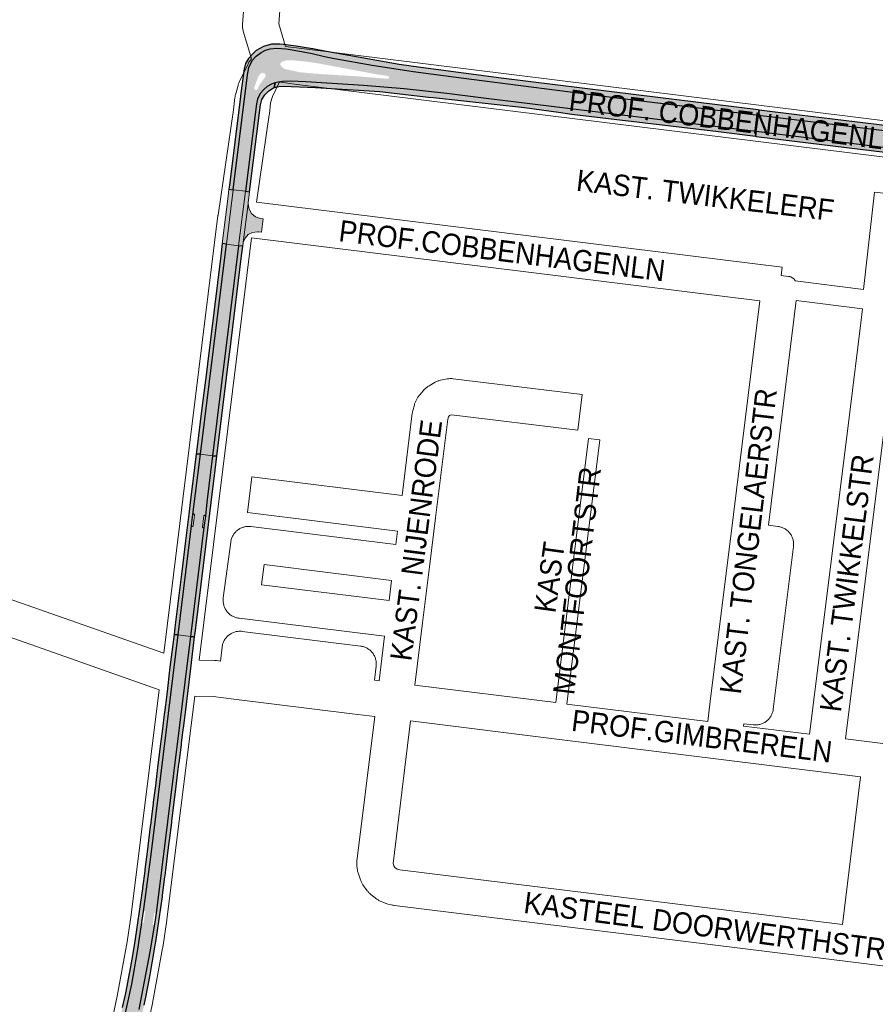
# Paper-space layout 'Layout1' of a CAD drawing. Header units: metres. Extents: x 123097 to 144122, y 392739 to 407589.
# Tile 229 of 510: x 131224 to 131532, y 396717 to 397072. Entities that reach past the tile are written whole.
import ezdxf
from ezdxf.enums import TextEntityAlignment as Align

# ---------------------------------------------------------------- set-up
doc = ezdxf.new("R2010")
doc.units = ezdxf.units.M
doc.header["$MEASUREMENT"] = 0
for name, color, linetype, lineweight in [('gs-anno-wegen algemeen tekst', 7, 'Continuous', 0), ('gs-knt-paden', 7, 'Continuous', 0), ('gs-knt-wegen algemeen', 7, 'Continuous', 0), ('gs-vlk-plantopografie wegen algemeen', 7, 'Continuous', 0), ('ir-ARC-asfalt-hoofdwegen-te inspecteren', 5, 'Continuous', 0), ('ir-ARC-fietspaden naastliggend- te inspecteren', 1, 'Continuous', 0)]:
    doc.layers.add(name, color=color, linetype=linetype, lineweight=lineweight)
doc.styles.add('Style-Arial', font='arial.ttf')

psp = doc.layouts.get("Layout1")

# ---------------------------------------------------------------- hatches: boundary and pattern name
at = {"layer": 'ir-ARC-asfalt-hoofdwegen-te inspecteren', "linetype": 'Continuous', "lineweight": 13}
h = psp.add_hatch(color=5, dxfattribs=at)
h.paths.add_polyline_path([(131305.121, 397010.016), (131300.68, 397010.579), (131305.855, 397051.988), (131306.314, 397054.667), (131307.563, 397057.167), (131308.965, 397058.721), (131310.82, 397060.123), (131312.41, 397060.918), (131314.001, 397061.411), (131316.282, 397061.619), (131319.823, 397061.392), (131322.739, 397060.994), (131329.134, 397059.693), (131333.661, 397058.703), (131337.213, 397057.974), (131350.864, 397055.555), (131365.648, 397053.188), (131382.95, 397050.935), (131439.134, 397043.777), (131490.265, 397037.49), (131489.416, 397031.593), (131481.396, 397032.53), (131391.078, 397043.677), (131377.82, 397045.276), (131362.394, 397046.93), (131347.747, 397048.224), (131326.856, 397049.568), (131321.472, 397049.78), (131318.51, 397049.675), (131316.918, 397049.427), (131315.729, 397049.129), (131314.458, 397048.697), (131312.985, 397047.842), (131311.719, 397046.782), (131310.57, 397045.456), (131309.923, 397044.337), (131309.481, 397043.306), (131309.065, 397041.531)])
h.paths.add_polyline_path([(131356.522, 397050.598), (131344.677, 397051.556), (131332.816, 397052.289), (131327.969, 397052.64), (131325.617, 397052.896), (131324.554, 397052.993), (131319.641, 397054.077), (131319.14, 397054.262), (131317.889, 397055.249), (131317.671, 397055.996), (131318.072, 397056.663), (131319.927, 397057.319), (131321.895, 397057.332), (131323.269, 397057.179), (131326.266, 397056.885), (131328.667, 397056.614), (131332.476, 397055.963), (131352.177, 397052.281), (131356.707, 397051.593), (131357.006, 397051.253), (131356.924, 397050.808)], flags=16)
h.paths.add_polyline_path([(131309.049, 397046.542), (131308.417, 397046.687), (131308.226, 397047.307), (131309.743, 397051.339), (131310.385, 397052.34), (131311.233, 397052.795), (131312.148, 397052.499), (131312.472, 397051.959), (131312.333, 397051.345), (131310.976, 397049.562), (131310.136, 397048.347), (131309.491, 397047.017)], flags=16)
for points in [[(131490.265, 397037.49), (131489.416, 397031.593), (131571.435, 397021.213), (131579.311, 397019.142), (131583.199, 397017.669), (131587.053, 397015.65), (131591.405, 397015.093), (131596.37, 397014.39), (131634.41, 397007.531), (131636.747, 397006.952), (131637.036, 397006.82), (131637.895, 397013.902), (131636.08, 397014.24), (131604.5, 397019.87), (131604.172, 397020.085), (131604.07, 397020.464), (131604.246, 397020.815), (131604.61, 397020.96), (131636.617, 397018.72), (131638.464, 397018.598), (131638.992, 397023.745), (131637.785, 397023.612), (131636.974, 397023.621), (131636.67, 397023.59), (131635.67, 397023.7), (131635.334, 397023.894), (131635.24, 397024.27), (131635.34, 397025.14), (131635.231, 397025.519), (131634.88, 397025.7), (131612.633, 397027.306), (131608.626, 397027.558), (131604.803, 397025.981), (131601.579, 397025.347), (131597.116, 397025.203), (131586.896, 397025.808), (131572.347, 397027.447), (131541.57, 397031.181)], [(131300.68, 397010.579), (131299.173, 397010.77), (131298.859, 397008.303), (131297.903, 397000.633), (131296.735, 396991.154), (131298.227, 396990.956)], [(131306.616, 397009.827), (131305.121, 397010.016), (131302.662, 396990.368), (131304.181, 396990.167), (131304.349, 396991.496), (131306.076, 397005.446), (131306.116, 397006.05), (131306.225, 397006.646)], [(131306.076, 397005.446), (131304.349, 396991.496), (131304.981, 396993.115), (131306.147, 396994.405), (131307.693, 396995.199), (131309.421, 396995.392), (131309.805, 396995.332), (131310.953, 396995.258), (131311.461, 397000.073), (131310.579, 397000.228), (131308.802, 397000.815), (131307.346, 397001.99), (131306.397, 397003.603)], [(131293.26, 396914.575), (131288.85, 396915.092), (131286.161, 396893.332), (131286.489, 396893.594), (131286.77, 396893.282), (131286.27, 396889.27), (131285.949, 396889.012), (131285.687, 396889.33), (131280.846, 396849.921), (131285.326, 396849.362), (131290.155, 396888.746), (131289.818, 396888.518), (131289.584, 396888.85), (131290.064, 396892.876), (131290.394, 396893.09), (131290.644, 396892.786), (131291.182, 396897.823)]]:
    psp.add_hatch(color=5, dxfattribs=at).paths.add_polyline_path(points, flags=0)
h = psp.add_hatch(color=5, dxfattribs=at)
h.paths.add_polyline_path([(131242.152, 396591.125), (131237.904, 396592.805), (131229.923, 396596.241), (131227.873, 396597.442), (131230.79, 396598.914), (131232.491, 396601.761), (131234.365, 396605.163), (131236.134, 396608.946), (131238.737, 396616.236), (131241.236, 396624.325), (131244.576, 396638.565), (131258.69, 396699.352), (131264.135, 396723.896), (131266.114, 396735.648), (131267.783, 396746.146), (131268.021, 396745.828), (131268.361, 396746.033), (131268.964, 396750.014), (131268.705, 396750.366), (131268.348, 396750.114), (131271.072, 396770.641), (131280.775, 396849.93), (131280.846, 396849.921), (131285.326, 396849.362), (131272.845, 396749.538), (131272.571, 396749.834), (131272.233, 396749.615), (131271.641, 396745.599), (131271.91, 396745.28), (131272.245, 396745.53), (131270.667, 396735.612), (131266.669, 396714.753), (131252.779, 396653.8), (131248.953, 396637.554), (131248.718, 396637.88), (131248.371, 396637.678), (131247.436, 396633.716), (131247.661, 396633.384), (131248.031, 396633.538), (131244.575, 396618.148), (131242.414, 396608.833), (131241.829, 396605.514), (131241.144, 396599.56), (131241.412, 396594.427)])
h.paths.add_polyline_path([(131236.24, 396596.056), (131235.381, 396596.664), (131235.136, 396597.689), (131235.654, 396599.778), (131236.073, 396601.569), (131236.412, 396602.44), (131237.198, 396602.946), (131238.131, 396602.894), (131238.855, 396602.302), (131239.093, 396601.398), (131238.953, 396600.829), (131238.526, 396599.03), (131238.003, 396596.939), (131237.288, 396596.165)], flags=16)
h.paths.add_polyline_path([(131243.909, 396634.26), (131243.683, 396634.622), (131244.576, 396638.565), (131244.963, 396638.763), (131245.208, 396638.404), (131244.274, 396634.48)], flags=16)
at = {"layer": 'ir-ARC-fietspaden naastliggend- te inspecteren', "linetype": 'Continuous', "lineweight": 30}
for points in [[(131490.265, 397037.49), (131490.467, 397039.333), (131490.098, 397039.378), (131446.071, 397044.786), (131397.376, 397050.795), (131368.42, 397054.628), (131360.553, 397055.714), (131334.312, 397060.507), (131329.411, 397061.368), (131326.969, 397061.798), (131323.461, 397062.375), (131321.461, 397062.647), (131319.026, 397062.93), (131317.512, 397063.063), (131314.516, 397063.058), (131311.624, 397062.275), (131309.035, 397060.768), (131308.251, 397060.121), (131307.516, 397059.427), (131306.179, 397057.885), (131305.193, 397056.098), (131304.599, 397054.146), (131303.492, 397045.466), (131303.248, 397043.219), (131299.377, 397012.24), (131299.173, 397010.77), (131300.68, 397010.579), (131305.855, 397051.988), (131306.314, 397054.667), (131307.563, 397057.167), (131308.965, 397058.721), (131310.82, 397060.123), (131312.41, 397060.918), (131314.001, 397061.411), (131316.282, 397061.619), (131319.823, 397061.392), (131322.739, 397060.994), (131329.134, 397059.693), (131333.661, 397058.703), (131337.213, 397057.974), (131350.864, 397055.555), (131365.648, 397053.188), (131382.95, 397050.935), (131439.134, 397043.777)], [(131315.582, 397047.437), (131315.729, 397049.129), (131314.458, 397048.697), (131312.985, 397047.842), (131311.719, 397046.782), (131310.57, 397045.456), (131309.923, 397044.337), (131309.481, 397043.306), (131309.065, 397041.531), (131305.121, 397010.016), (131306.616, 397009.827), (131310.515, 397041.16), (131311.077, 397043.088), (131312.095, 397044.82), (131313.507, 397046.249), (131315.226, 397047.288)], [(131490.265, 397037.49), (131541.57, 397031.181), (131572.347, 397027.447), (131586.896, 397025.808), (131597.116, 397025.203), (131601.579, 397025.347), (131604.803, 397025.981), (131608.626, 397027.558), (131604.316, 397027.828), (131600.385, 397027.163), (131588.04, 397027.402), (131566.563, 397029.84), (131532.856, 397034.168), (131505.057, 397037.526), (131490.467, 397039.333)], [(131489.198, 397029.848), (131489.402, 397029.82), (131540.789, 397023.472), (131544.697, 397022.97), (131564.281, 397020.527), (131570.604, 397019.668), (131571.415, 397019.527), (131572.771, 397019.222), (131575.89, 397018.239), (131579.006, 397017.095), (131579.952, 397016.559), (131587.053, 397015.65), (131583.199, 397017.669), (131579.311, 397019.142), (131571.435, 397021.213), (131489.416, 397031.593)], [(131288.85, 396915.092), (131298.227, 396990.956), (131296.735, 396991.154), (131296.214, 396986.752), (131291.412, 396947.706), (131290.905, 396943.708), (131289.526, 396932.691), (131287.471, 396915.97), (131287.373, 396915.265)], [(131293.26, 396914.575), (131294.791, 396914.395), (131296.994, 396932.022), (131298.289, 396942.726), (131298.77, 396946.685), (131299.442, 396952.024), (131303.611, 396985.787), (131304.181, 396990.167), (131302.662, 396990.368)], [(131286.161, 396893.332), (131288.85, 396915.092), (131287.373, 396915.265), (131286.761, 396910.309), (131285.337, 396898.703), (131284.679, 396893.52), (131283.489, 396883.841), (131282.107, 396872.802), (131279.632, 396852.569), (131279.344, 396850.108), (131280.775, 396849.93), (131280.846, 396849.921), (131285.687, 396889.33)], [(131293.26, 396914.575), (131291.182, 396897.823), (131290.644, 396892.786), (131290.661, 396892.782), (131290.155, 396888.746), (131285.326, 396849.362), (131286.772, 396849.181), (131287.04, 396851.487), (131290.895, 396882.809), (131292.727, 396897.697), (131294.172, 396909.426), (131294.791, 396914.395)], [(131229.014, 396599.877), (131230.79, 396598.914), (131232.491, 396601.761), (131234.365, 396605.163), (131236.134, 396608.946), (131238.737, 396616.236), (131241.236, 396624.325), (131244.576, 396638.565), (131258.69, 396699.352), (131264.135, 396723.896), (131266.114, 396735.648), (131267.783, 396746.146), (131268.348, 396750.114), (131271.072, 396770.641), (131280.775, 396849.93), (131279.344, 396850.108), (131277.873, 396838.263), (131276.69, 396828.471), (131275.878, 396821.888), (131275.805, 396821.335), (131275.142, 396816), (131274.266, 396808.85), (131273.296, 396800.982), (131273.157, 396800.038), (131272.597, 396795.423), (131271.87, 396789.591), (131271.801, 396789.05), (131270.997, 396782.515), (131270.919, 396781.935), (131270.77, 396780.827), (131269.645, 396771.673), (131268.829, 396765.23), (131268.749, 396764.672), (131268.013, 396758.64), (131267.962, 396758.114), (131267.893, 396757.551), (131265.076, 396738.626), (131264.107, 396732.889), (131263.257, 396728.232), (131263.155, 396727.712), (131261.906, 396721.205), (131261.806, 396720.696), (131260.68, 396715.415), (131259.209, 396708.573), (131257.654, 396701.637), (131256.041, 396694.714), (131249.802, 396667.718), (131249.678, 396667.192), (131248.179, 396660.712), (131248.051, 396660.159), (131246, 396651.27), (131244.62, 396645.317), (131241.202, 396630.56), (131238.959, 396621.814), (131236.101, 396613.249), (131234.676, 396609.727), (131234.405, 396609.065), (131232.257, 396604.673), (131230.53, 396601.755), (131229.855, 396600.749)], [(131242.152, 396591.125), (131246.718, 396589.783), (131245.229, 396590.513), (131244.027, 396591.656), (131243.225, 396593.108), (131243.058, 396593.649), (131242.788, 396595.524), (131242.72, 396597.418), (131242.827, 396600.94), (131243.17, 396604.447), (131243.49, 396606.204), (131244.541, 396611.477), (131245.185, 396614.558), (131245.276, 396615.089), (131248.123, 396627.346), (131248.261, 396627.881), (131249.068, 396631.437), (131251.728, 396642.855), (131252.871, 396647.931), (131253.418, 396650.275), (131253.541, 396650.803), (131255.05, 396657.284), (131255.17, 396657.798), (131257.955, 396669.803), (131259.232, 396675.378), (131261.556, 396685.491), (131261.685, 396686.007), (131263.01, 396691.802), (131263.178, 396692.466), (131263.302, 396693.015), (131263.625, 396694.385), (131264.729, 396699.062), (131266.918, 396708.743), (131267.046, 396709.273), (131268.417, 396715.763), (131268.541, 396716.308), (131269.126, 396719.184), (131270.695, 396727.302), (131271.492, 396731.631), (131271.573, 396732.155), (131272.68, 396738.656), (131272.776, 396739.197), (131275.147, 396755.501), (131275.218, 396756.011), (131276.031, 396762.586), (131276.117, 396763.127), (131276.348, 396765.008), (131277.01, 396770.234), (131277.62, 396775.154), (131277.697, 396775.696), (131278.497, 396782.269), (131278.582, 396782.806), (131279.86, 396793.278), (131280.631, 396799.375), (131281.127, 396803.244), (131281.181, 396803.776), (131282.001, 396810.305), (131282.064, 396810.848), (131282.674, 396815.776), (131282.74, 396816.25), (131283.1, 396819.057), (131283.544, 396822.875), (131285.271, 396836.815), (131286.772, 396849.181), (131285.326, 396849.362), (131272.845, 396749.538), (131272.245, 396745.53), (131270.667, 396735.612), (131266.669, 396714.753), (131252.779, 396653.8), (131248.953, 396637.554), (131248.031, 396633.538), (131244.575, 396618.148), (131242.414, 396608.833), (131241.829, 396605.514), (131241.144, 396599.56), (131241.412, 396594.427)]]:
    psp.add_hatch(color=1, dxfattribs=at).paths.add_polyline_path(points, flags=0)
at = {"layer": 'ir-ARC-fietspaden naastliggend- te inspecteren', "linetype": 'Continuous', "lineweight": 30, "extrusion": (0, 0, -1)}
psp.add_hatch(color=1, dxfattribs=at).paths.add_polyline_path([(-131318.738, 397047.991), (-131330.429, 397047.524), (-131353.662, 397046.003), (-131371.13, 397044.035), (-131373.027, 397043.852), (-131405.771, 397040.234), (-131418.034, 397038.6), (-131422.915, 397037.883), (-131475.838, 397031.621), (-131489.198, 397029.848), (-131489.416, 397031.593), (-131481.396, 397032.53), (-131391.078, 397043.677), (-131377.82, 397045.276), (-131362.394, 397046.93), (-131347.747, 397048.224), (-131326.856, 397049.568), (-131321.472, 397049.78), (-131318.51, 397049.675), (-131316.918, 397049.427), (-131315.729, 397049.129), (-131315.582, 397047.437), (-131317.132, 397047.871)], flags=0)

# ---------------------------------------------------------------- linework, layer by layer
at = {"layer": 'gs-knt-paden', "color": 7, "linetype": 'Continuous', "flags": 128}
psp.add_lwpolyline([(131417.132, 396825.481), (131428.951, 396920.775, -0.3689048), (131428.962, 396920.783), (131432.933, 396920.291, -0.3689021), (131432.941, 396920.28), (131421.12, 396824.984)], format="xyb", dxfattribs=at)
at = {"layer": 'gs-knt-wegen algemeen', "color": 7, "linetype": 'Continuous', "flags": 128}
for points in [[(131324.963, 397182.166), (131324.963, 397182.146), (131324.958, 397167.277), (131324.953, 397167.025), (131324.938, 397166.774), (131321.379, 397121.008), (131321.376, 397120.961), (131318.032, 397081.703), (131317.166, 397070.386), (131319.6, 397062.303)], [(131275.655, 396843.338), (131295.196, 397001.284), (131295.217, 397001.435), (131300.83, 397039.449), (131301.333, 397043.903), (131301.366, 397044.15), (131301.408, 397044.394), (131301.459, 397044.637), (131301.52, 397044.878), (131302.432, 397048.236), (131302.515, 397048.517), (131302.61, 397048.794), (131302.718, 397049.067), (131302.839, 397049.334), (131305.921, 397055.792), (131306.057, 397056.062), (131306.206, 397056.325), (131306.368, 397056.581), (131306.541, 397056.83), (131306.725, 397057.07), (131306.92, 397057.301), (131307.321, 397057.754), (131307.337, 397057.872), (131306.745, 397059.837), (131304.348, 397067.795), (131304.269, 397068.084), (131304.202, 397068.377), (131304.149, 397068.672), (131304.11, 397068.97), (131304.085, 397069.269), (131304.073, 397069.569), (131304.075, 397069.869), (131304.091, 397070.169), (131305.052, 397082.725)], [(131319.6, 397062.303), (131325.402, 397061.509), (131585.441, 397029.334)], [(131317.637, 397049.564), (131317.243, 397049.286), (131314.842, 397044.257), (131314.215, 397041.946), (131313.755, 397037.877), (131313.726, 397037.657), (131309.07, 397006.125)], [(131641.011, 397009.339), (131638.493, 397009.651), (131590.303, 397015.613), (131323.762, 397048.592), (131323.678, 397048.603), (131317.848, 397049.401), (131317.844, 397049.403), (131317.637, 397049.564)], [(131307.318, 396993.223), (131288.465, 396840.837)], [(131490.777, 396970.498), (131307.318, 396993.223)], [(131498.847, 396982.603), (131498.48, 396979.64)], [(131471.933, 396818.639), (131472.842, 396825.96), (131480.124, 396884.649), (131490.777, 396970.498)], [(131503.908, 396970.599), (131493.846, 396889.506), (131497.222, 396889.088), (131497.529, 396889.042), (131497.833, 396888.982), (131498.134, 396888.908), (131498.43, 396888.819), (131498.723, 396888.716), (131499.01, 396888.6), (131499.291, 396888.47), (131499.566, 396888.327), (131499.834, 396888.171), (131500.094, 396888.002), (131500.345, 396887.821), (131500.588, 396887.629), (131500.821, 396887.425), (131501.045, 396887.21), (131501.257, 396886.985), (131501.459, 396886.75), (131501.65, 396886.505), (131501.828, 396886.252), (131501.995, 396885.991), (131502.148, 396885.722), (131502.289, 396885.446), (131502.417, 396885.163), (131502.531, 396884.875), (131502.631, 396884.582), (131502.717, 396884.284), (131502.788, 396883.983), (131502.846, 396883.678), (131502.888, 396883.371), (131502.916, 396883.063), (131502.93, 396882.753), (131502.928, 396882.443), (131502.912, 396882.134), (131502.881, 396881.825), (131495.599, 396823.135), (131495.554, 396822.829), (131495.494, 396822.525), (131495.42, 396822.224), (131495.331, 396821.927), (131495.228, 396821.635), (131495.112, 396821.348), (131494.982, 396821.066), (131494.839, 396820.792), (131494.683, 396820.524), (131494.514, 396820.264), (131494.333, 396820.012), (131494.14, 396819.77), (131493.936, 396819.537), (131493.722, 396819.313), (131493.496, 396819.1), (131493.261, 396818.899), (131493.017, 396818.708), (131492.764, 396818.529), (131492.502, 396818.363), (131492.233, 396818.209), (131491.957, 396818.069), (131491.675, 396817.941), (131491.387, 396817.827), (131491.093, 396817.727), (131490.796, 396817.641), (131490.494, 396817.57), (131490.19, 396817.512), (131489.883, 396817.47), (131489.574, 396817.442), (131489.265, 396817.428), (131488.955, 396817.43), (131488.645, 396817.446), (131488.337, 396817.477), (131484.961, 396817.896), (131484.853, 396817.031)], [(131523.234, 396930.252), (131527.228, 396962.56), (131527.787, 396967.581)], [(131508.717, 396814.069), (131523.232, 396930.24), (131523.233, 396930.244)], [(131523.233, 396930.244), (131523.233, 396930.248), (131523.234, 396930.252)], [(131523.233, 396930.244), (131523.233, 396930.248), (131523.234, 396930.252)], [(131535.347, 396922.189), (131521.638, 396812.465)], [(131058.413, 396919.493), (131072.712, 396914.566), (131072.749, 396914.553), (131207.22, 396867.316), (131207.237, 396867.31), (131215.476, 396864.389), (131219.302, 396863.179), (131219.501, 396863.112), (131275.655, 396843.338)], [(131310.903, 396868.053), (131356.936, 396862.397), (131357.832, 396869.62), (131311.873, 396875.331), (131310.903, 396868.053)], [(131274.011, 396830.113), (131215.276, 396850.797), (131211.443, 396852.009), (131211.231, 396852.08), (131208.759, 396852.956)], [(131288.465, 396840.837), (131294.081, 396840.686), (131294.394, 396840.67), (131294.706, 396840.639), (131296.06, 396840.471), (131296.692, 396845.549), (131296.739, 396845.865), (131296.802, 396846.178), (131296.879, 396846.488), (131296.973, 396846.794), (131297.08, 396847.095), (131297.203, 396847.39), (131297.34, 396847.679), (131297.491, 396847.96), (131297.655, 396848.234), (131297.833, 396848.5), (131298.024, 396848.756), (131298.227, 396849.003), (131298.441, 396849.239), (131298.668, 396849.465), (131298.905, 396849.679), (131299.152, 396849.882), (131299.408, 396850.072), (131299.674, 396850.249), (131299.948, 396850.413), (131300.23, 396850.564), (131300.519, 396850.7), (131300.815, 396850.822), (131301.116, 396850.929), (131301.421, 396851.022), (131301.731, 396851.099), (131302.045, 396851.161), (131302.361, 396851.208), (131302.679, 396851.239), (131302.998, 396851.254), (131303.318, 396851.254), (131303.637, 396851.238), (131303.955, 396851.206), (131346.626, 396845.904), (131346.942, 396845.857), (131347.255, 396845.795), (131347.565, 396845.717), (131347.871, 396845.624), (131348.171, 396845.516), (131348.466, 396845.393), (131348.755, 396845.256), (131349.037, 396845.105), (131349.311, 396844.941), (131349.576, 396844.763), (131349.833, 396844.573), (131350.08, 396844.37), (131350.316, 396844.155), (131350.542, 396843.929), (131350.756, 396843.692), (131350.959, 396843.445), (131351.149, 396843.188), (131351.326, 396842.922), (131351.49, 396842.648), (131351.641, 396842.366), (131351.777, 396842.077), (131351.899, 396841.781), (131352.006, 396841.481), (131352.099, 396841.175), (131352.176, 396840.865), (131352.237, 396840.555), (131352.238, 396840.552), (131352.238, 396840.547)], [(131352.238, 396840.547), (131352.285, 396840.235), (131352.316, 396839.917), (131352.331, 396839.598), (131352.331, 396839.278), (131352.315, 396838.959), (131352.283, 396838.641), (131351.659, 396833.613), (131353.341, 396833.412)], [(131230.341, 396596.04), (131256.742, 396709.805), (131258.81, 396719.503), (131262.385, 396739.128), (131263.867, 396748.906), (131274.011, 396830.113)], [(131366.265, 396831.832), (131417.132, 396825.481)], [(131286.85, 396827.856), (131276.776, 396747.208), (131276.752, 396747.04), (131275.243, 396737.082), (131275.212, 396736.89), (131271.602, 396717.074), (131271.564, 396716.884), (131269.464, 396707.033), (131269.438, 396706.918), (131243.057, 396593.239)], [(131351.748, 396820.49), (131343.619, 396821.462), (131343.592, 396821.465), (131300.918, 396826.75), (131293.417, 396827.679), (131286.85, 396827.856)], [(131421.12, 396824.984), (131471.933, 396818.639)], [(131552.203, 396728.346), (131525.421, 396731.664), (131358.894, 396752.295), (131358.648, 396752.331), (131358.402, 396752.376), (131358.159, 396752.43), (131356.162, 396752.915), (131355.865, 396752.994), (131355.573, 396753.087), (131355.286, 396753.194), (131355.004, 396753.314), (131353.783, 396753.87), (131353.52, 396753.996), (131353.264, 396754.134), (131353.013, 396754.284), (131352.77, 396754.445), (131352.534, 396754.616), (131350.406, 396756.236), (131350.189, 396756.409), (131349.979, 396756.59), (131349.778, 396756.781), (131349.585, 396756.98), (131349.4, 396757.186), (131349.225, 396757.401), (131349.058, 396757.623), (131347.5, 396759.796), (131347.344, 396760.025), (131347.197, 396760.26), (131347.06, 396760.501), (131346.934, 396760.748), (131346.818, 396761), (131346.713, 396761.257), (131346.619, 396761.518), (131345.768, 396764.054), (131345.682, 396764.332), (131345.608, 396764.614), (131345.547, 396764.898), (131345.498, 396765.185), (131345.463, 396765.474), (131345.329, 396766.808), (131345.306, 396767.097), (131345.296, 396767.386), (131345.3, 396767.675), (131345.316, 396767.963), (131345.344, 396768.251), (131351.748, 396820.49)], [(131364.671, 396818.91), (131358.363, 396767.447), (131358.652, 396766.587), (131359.07, 396766.004), (131359.835, 396765.421), (131360.867, 396765.171)], [(131527.105, 396798.667), (131513.568, 396800.347), (131476.789, 396804.912), (131476.784, 396804.912), (131417.519, 396812.312), (131364.671, 396818.91)], [(131484.853, 396817.031), (131508.717, 396814.069)], [(131521.638, 396812.465), (131535.161, 396810.788), (131561.942, 396807.466), (131568.15, 396806.696)], [(131360.867, 396765.171), (131520.555, 396745.387), (131527.105, 396798.667)]]:
    psp.add_lwpolyline(points, dxfattribs=at)
for points in [[(131528.17, 396974.608), (131532.075, 397009.691, -0.3682799), (131532.085, 397009.699), (131545.007, 397008.261, -0.3682798), (131545.015, 397008.25), (131541.096, 396973.044), (131541.096, 396973.04), (131541.097, 396973.005)], [(131309.07, 397006.125), (131498.836, 396982.619), (131498.839, 396982.619, -0.3995616), (131498.848, 396982.608), (131498.847, 396982.603)], [(131353.341, 396833.412), (131355.333, 396849.476), (131302.788, 396855.933), (131302.48, 396855.978), (131302.174, 396856.038), (131301.871, 396856.113), (131301.572, 396856.202), (131301.278, 396856.305), (131300.989, 396856.423), (131300.706, 396856.554), (131300.429, 396856.698), (131300.16, 396856.856), (131299.899, 396857.026), (131299.646, 396857.209), (131299.402, 396857.403), (131299.168, 396857.609), (131298.944, 396857.826), (131298.731, 396858.053), (131298.528, 396858.29), (131298.338, 396858.537), (131298.159, 396858.793), (131297.993, 396859.057), (131297.839, 396859.328), (131297.699, 396859.607), (131297.572, 396859.892), (131297.459, 396860.182), (131297.36, 396860.478), (131297.276, 396860.778), (131297.206, 396861.082), (131297.15, 396861.389), (131297.109, 396861.698), (131297.083, 396862.009), (131297.072, 396862.321), (131297.076, 396862.632), (131297.095, 396862.944), (131297.129, 396863.254), (131299.819, 396883.447), (131299.869, 396883.76), (131299.934, 396884.071), (131300.013, 396884.379), (131300.108, 396884.682), (131300.218, 396884.98), (131300.342, 396885.273), (131300.48, 396885.559), (131300.632, 396885.838), (131300.797, 396886.11), (131300.976, 396886.373), (131301.167, 396886.626), (131301.37, 396886.871), (131301.585, 396887.105), (131301.811, 396887.328), (131302.047, 396887.54), (131302.294, 396887.74), (131302.55, 396887.928), (131302.815, 396888.103), (131303.089, 396888.266), (131303.37, 396888.414), (131303.657, 396888.549), (131303.951, 396888.669), (131304.251, 396888.775), (131304.555, 396888.867), (131304.864, 396888.943), (131305.175, 396889.004), (131305.49, 396889.05), (131305.806, 396889.08), (131306.124, 396889.095), (131306.441, 396889.095), (131306.759, 396889.079), (131307.075, 396889.047), (131359.435, 396882.541), (131360.034, 396887.37), (131305.818, 396894.095, -0.3689031), (131305.81, 396894.105), (131307.41, 396907.008, -0.3689035), (131307.421, 396907.016), (131361.637, 396900.291), (131365.307, 396929.886), (131365.354, 396930.198), (131365.415, 396930.507), (131365.492, 396930.813), (131366.089, 396932.981), (131366.173, 396933.261), (131366.269, 396933.538), (131366.378, 396933.809), (131366.499, 396934.076), (131366.631, 396934.336), (131367.223, 396935.435), (131367.377, 396935.707), (131367.545, 396935.971), (131367.725, 396936.227), (131367.917, 396936.474), (131368.121, 396936.711), (131369.787, 396938.559), (131369.991, 396938.776), (131370.206, 396938.983), (131370.429, 396939.18), (131370.661, 396939.367), (131370.902, 396939.542), (131371.15, 396939.707), (131371.406, 396939.86), (131373.569, 396941.089), (131373.831, 396941.23), (131374.099, 396941.359), (131374.373, 396941.476), (131374.652, 396941.58), (131374.936, 396941.671), (131375.223, 396941.749), (131375.513, 396941.814), (131377.953, 396942.3), (131378.245, 396942.351), (131378.538, 396942.389), (131378.833, 396942.413), (131379.129, 396942.424), (131379.425, 396942.422), (131379.721, 396942.406), (131380.015, 396942.377), (131426.616, 396936.676, -0.3688171), (131426.624, 396936.665)], [(131426.624, 396936.665), (131425.045, 396923.76, -0.368818), (131425.035, 396923.752), (131379.472, 396929.326), (131379.087, 396929.25), (131378.753, 396929.06), (131378.408, 396928.677), (131378.17, 396927.813), (131373.757, 396892.228), (131371.555, 396874.477), (131369.057, 396854.342), (131366.265, 396831.832)]]:
    psp.add_lwpolyline(points, format="xyb", dxfattribs=at)
at = {"layer": 'gs-vlk-plantopografie wegen algemeen', "color": 7, "linetype": 'Continuous', "flags": 128}
for points in [[(131498.48, 396979.64), (131501.026, 396979.318), (131501.191, 396979.293), (131501.197, 396979.292), (131501.355, 396979.261), (131501.366, 396979.258), (131501.517, 396979.22), (131501.533, 396979.216), (131501.677, 396979.172), (131501.698, 396979.165), (131501.835, 396979.116), (131501.86, 396979.107), (131501.99, 396979.053), (131502.019, 396979.04), (131502.141, 396978.982), (131502.174, 396978.966), (131502.289, 396978.905), (131502.326, 396978.884), (131502.433, 396978.82), (131502.473, 396978.795), (131502.573, 396978.729), (131502.616, 396978.699), (131502.709, 396978.631), (131502.754, 396978.596), (131502.839, 396978.526), (131502.887, 396978.486), (131502.965, 396978.416), (131503.015, 396978.37), (131503.085, 396978.3), (131503.136, 396978.248), (131503.199, 396978.178), (131503.251, 396978.12), (131503.308, 396978.051), (131503.36, 396977.986), (131503.41, 396977.919), (131503.462, 396977.847), (131503.506, 396977.782), (131503.533, 396977.741), (131503.547, 396977.72), (131528.17, 396974.608)], [(131527.787, 396967.581), (131503.908, 396970.599)]]:
    psp.add_lwpolyline(points, dxfattribs=at)
at = {"layer": 'ir-ARC-asfalt-hoofdwegen-te inspecteren', "color": 5, "linetype": 'Continuous', "lineweight": 13}
psp.add_lwpolyline([(131541.57, 397031.181), (131490.265, 397037.49), (131489.416, 397031.593), (131571.435, 397021.213)], dxfattribs=at)
for points in [[(131300.68, 397010.579), (131299.173, 397010.77), (131298.859, 397008.303), (131297.903, 397000.633), (131296.735, 396991.154), (131298.227, 396990.956)], [(131302.662, 396990.368), (131305.121, 397010.016), (131300.68, 397010.579), (131298.227, 396990.956)], [(131306.616, 397009.827), (131305.121, 397010.016), (131302.662, 396990.368), (131304.181, 396990.167), (131304.349, 396991.496), (131306.076, 397005.446), (131306.116, 397006.05), (131306.225, 397006.646)], [(131306.076, 397005.446), (131304.349, 396991.496), (131304.981, 396993.115), (131306.147, 396994.405), (131307.693, 396995.199), (131309.421, 396995.392), (131309.805, 396995.332), (131310.953, 396995.258), (131311.461, 397000.073), (131310.579, 397000.228), (131308.802, 397000.815), (131307.346, 397001.99), (131306.397, 397003.603)], [(131288.85, 396915.092), (131293.26, 396914.575), (131302.662, 396990.368), (131298.227, 396990.956)], [(131293.26, 396914.575), (131288.85, 396915.092), (131286.161, 396893.332), (131286.489, 396893.594), (131286.77, 396893.282), (131286.27, 396889.27), (131285.949, 396889.012), (131285.687, 396889.33), (131280.846, 396849.921), (131285.326, 396849.362), (131290.155, 396888.746), (131289.818, 396888.518), (131289.584, 396888.85), (131290.064, 396892.876), (131290.394, 396893.09), (131290.644, 396892.786), (131291.182, 396897.823)]]:
    psp.add_lwpolyline(points, close=True, dxfattribs=at)
at = {"layer": 'ir-ARC-asfalt-hoofdwegen-te inspecteren', "color": 5, "linetype": 'Continuous', "lineweight": 13, "extrusion": (0, 0, -1)}
for points in [[(-131302.662, 396990.368), (-131305.121, 397010.016), (-131298.227, 396990.956), (-131300.68, 397010.579)], [(-131288.85, 396915.092), (-131293.26, 396914.575), (-131298.227, 396990.956), (-131302.662, 396990.368)]]:
    psp.add_solid(points, dxfattribs=at)
at = {"layer": 'ir-ARC-fietspaden naastliggend- te inspecteren', "color": 1, "linetype": 'Continuous', "lineweight": 30}
for points in [[(131490.265, 397037.49), (131490.467, 397039.333), (131490.098, 397039.378), (131446.071, 397044.786), (131397.376, 397050.795), (131368.42, 397054.628), (131360.553, 397055.714), (131334.312, 397060.507), (131329.411, 397061.368), (131326.969, 397061.798), (131323.461, 397062.375), (131321.461, 397062.647), (131319.026, 397062.93), (131317.512, 397063.063), (131314.516, 397063.058), (131311.624, 397062.275), (131309.035, 397060.768), (131308.251, 397060.121), (131307.516, 397059.427), (131306.179, 397057.885), (131305.193, 397056.098), (131304.599, 397054.146), (131303.492, 397045.466), (131303.248, 397043.219), (131299.377, 397012.24), (131299.173, 397010.77), (131300.68, 397010.579), (131305.855, 397051.988), (131306.314, 397054.667), (131307.563, 397057.167), (131308.965, 397058.721), (131310.82, 397060.123), (131312.41, 397060.918), (131314.001, 397061.411), (131316.282, 397061.619), (131319.823, 397061.392), (131322.739, 397060.994), (131329.134, 397059.693), (131333.661, 397058.703), (131337.213, 397057.974), (131350.864, 397055.555), (131365.648, 397053.188), (131382.95, 397050.935), (131439.134, 397043.777)], [(131318.738, 397047.991), (131330.429, 397047.524), (131353.662, 397046.003), (131371.13, 397044.035), (131373.027, 397043.852), (131405.771, 397040.234), (131418.034, 397038.6), (131422.915, 397037.883), (131475.838, 397031.621), (131489.198, 397029.848), (131489.416, 397031.593), (131481.396, 397032.53), (131391.078, 397043.677), (131377.82, 397045.276), (131362.394, 397046.93), (131347.747, 397048.224), (131326.856, 397049.568), (131321.472, 397049.78), (131318.51, 397049.675), (131316.918, 397049.427), (131315.729, 397049.129), (131315.582, 397047.437), (131317.132, 397047.871)], [(131315.582, 397047.437), (131315.729, 397049.129), (131314.458, 397048.697), (131312.985, 397047.842), (131311.719, 397046.782), (131310.57, 397045.456), (131309.923, 397044.337), (131309.481, 397043.306), (131309.065, 397041.531), (131305.121, 397010.016), (131306.616, 397009.827), (131310.515, 397041.16), (131311.077, 397043.088), (131312.095, 397044.82), (131313.507, 397046.249), (131315.226, 397047.288)], [(131490.265, 397037.49), (131541.57, 397031.181), (131572.347, 397027.447), (131586.896, 397025.808), (131597.116, 397025.203), (131601.579, 397025.347), (131604.803, 397025.981), (131608.626, 397027.558), (131604.316, 397027.828), (131600.385, 397027.163), (131588.04, 397027.402), (131566.563, 397029.84), (131532.856, 397034.168), (131505.057, 397037.526), (131490.467, 397039.333)], [(131489.198, 397029.848), (131489.402, 397029.82), (131540.789, 397023.472), (131544.697, 397022.97), (131564.281, 397020.527), (131570.604, 397019.668), (131571.415, 397019.527), (131572.771, 397019.222), (131575.89, 397018.239), (131579.006, 397017.095), (131579.952, 397016.559), (131587.053, 397015.65), (131583.199, 397017.669), (131579.311, 397019.142), (131571.435, 397021.213), (131489.416, 397031.593)], [(131288.85, 396915.092), (131298.227, 396990.956), (131296.735, 396991.154), (131296.214, 396986.752), (131291.412, 396947.706), (131290.905, 396943.708), (131289.526, 396932.691), (131287.471, 396915.97), (131287.373, 396915.265)], [(131293.26, 396914.575), (131294.791, 396914.395), (131296.994, 396932.022), (131298.289, 396942.726), (131298.77, 396946.685), (131299.442, 396952.024), (131303.611, 396985.787), (131304.181, 396990.167), (131302.662, 396990.368)], [(131286.161, 396893.332), (131288.85, 396915.092), (131287.373, 396915.265), (131286.761, 396910.309), (131285.337, 396898.703), (131284.679, 396893.52), (131283.489, 396883.841), (131282.107, 396872.802), (131279.632, 396852.569), (131279.344, 396850.108), (131280.775, 396849.93), (131280.846, 396849.921), (131285.687, 396889.33)], [(131293.26, 396914.575), (131291.182, 396897.823), (131290.644, 396892.786), (131290.661, 396892.782), (131290.155, 396888.746), (131285.326, 396849.362), (131286.772, 396849.181), (131287.04, 396851.487), (131290.895, 396882.809), (131292.727, 396897.697), (131294.172, 396909.426), (131294.791, 396914.395)]]:
    psp.add_lwpolyline(points, close=True, dxfattribs=at)
for points in [[(131258.69, 396699.352), (131264.135, 396723.896), (131266.114, 396735.648), (131267.783, 396746.146), (131268.348, 396750.114), (131271.072, 396770.641), (131280.775, 396849.93), (131279.344, 396850.108), (131277.873, 396838.263), (131276.69, 396828.471), (131275.878, 396821.888), (131275.805, 396821.335), (131275.142, 396816), (131274.266, 396808.85), (131273.296, 396800.982), (131273.157, 396800.038), (131272.597, 396795.423), (131271.87, 396789.591), (131271.801, 396789.05), (131270.997, 396782.515), (131270.919, 396781.935), (131270.77, 396780.827), (131269.645, 396771.673), (131268.829, 396765.23), (131268.749, 396764.672), (131268.013, 396758.64), (131267.962, 396758.114), (131267.893, 396757.551), (131265.076, 396738.626), (131264.107, 396732.889), (131263.257, 396728.232), (131263.155, 396727.712), (131261.906, 396721.205), (131261.806, 396720.696), (131260.68, 396715.415)], [(131268.541, 396716.308), (131269.126, 396719.184), (131270.695, 396727.302), (131271.492, 396731.631), (131271.573, 396732.155), (131272.68, 396738.656), (131272.776, 396739.197), (131275.147, 396755.501), (131275.218, 396756.011), (131276.031, 396762.586), (131276.117, 396763.127), (131276.348, 396765.008), (131277.01, 396770.234), (131277.62, 396775.154), (131277.697, 396775.696), (131278.497, 396782.269), (131278.582, 396782.806), (131279.86, 396793.278), (131280.631, 396799.375), (131281.127, 396803.244), (131281.181, 396803.776), (131282.001, 396810.305), (131282.064, 396810.848), (131282.674, 396815.776), (131282.74, 396816.25), (131283.1, 396819.057), (131283.544, 396822.875), (131285.271, 396836.815), (131286.772, 396849.181), (131285.326, 396849.362), (131272.845, 396749.538), (131272.245, 396745.53), (131270.667, 396735.612), (131266.669, 396714.753)]]:
    psp.add_lwpolyline(points, dxfattribs=at)

# ---------------------------------------------------------------- texts
at = {"layer": 'gs-anno-wegen algemeen tekst', "color": 7, "style": 'Style-Arial', "width": 0.909091}
for s, rotation, p in [('PROF. COBBENHAGENLN', 352.94238, (131482.099, 397035.546)), ('KAST. TWIKKELERF', 353.258, (131471.073, 397008.59)), ('PROF.COBBENHAGENLN', 352.93862, (131397.745, 396988.582)), ('KAST. TONGELAERSTR', 83.20811, (131486.574, 396883.76)), ('KAST. NIJENRODE', 82.6462, (131366.706, 396884.101)), ('KAST. TWIKKELSTR', 82.6746, (131522.097, 396868.648)), ('MONTFOORTSTR', 83.20811, (131424.765, 396869.469)), ('KAST', 82.079, (131414.845, 396870.738)), ('PROF.GIMBRERELN', 352.97421, (131469.852, 396813.398)), ('KASTEEL DOORWERTHSTR', 352.5189, (131470.902, 396744.901))]:
    psp.add_text(s, height=7.7, rotation=rotation, dxfattribs=at).set_placement(p, align=Align.MIDDLE_CENTER)

doc.saveas('drawing.dxf')
